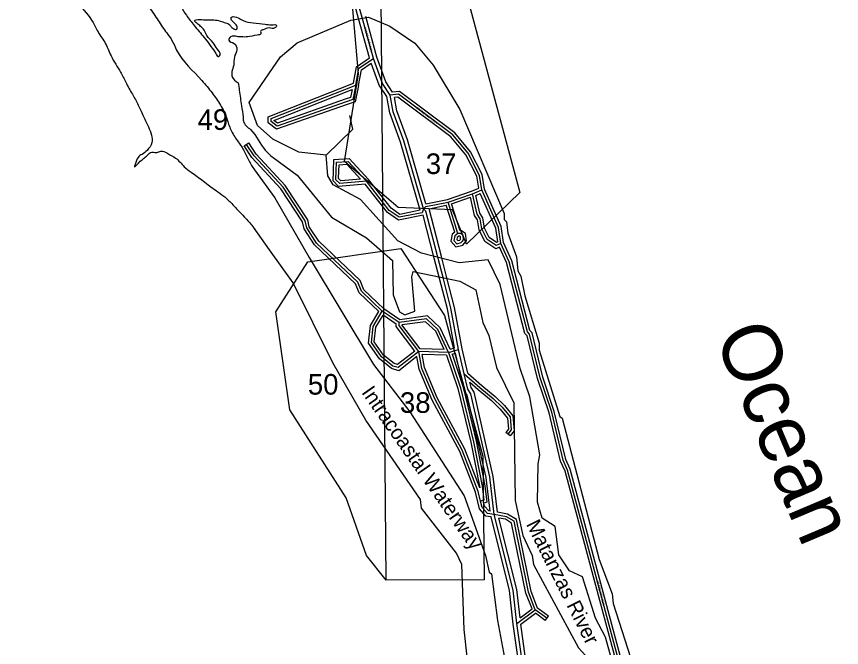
# Model space of a CAD drawing. Extents: x 418523 to 616617, y 1878279 to 2196743.
# Drawn here: x 580050 to 589052, y 1945579 to 1952469 of the extents above; entities that cross this region are included whole.
import ezdxf

# ---------------------------------------------------------------- set-up
doc = ezdxf.new("R2010")
doc.units = 0
for name, color, linetype in [('Level 1', 7, 'Continuous'), ('Level 2', 7, 'Continuous'), ('Level 22', 7, 'Continuous'), ('Level 23', 7, 'Continuous'), ('Level 31', 7, 'Continuous'), ('Level 32', 7, 'Continuous'), ('Level 34', 7, 'Continuous'), ('Level 41', 7, 'Continuous'), ('Level 5', 7, 'Continuous')]:
    doc.layers.add(name, color=color, linetype=linetype)

msp = doc.modelspace()

# ---------------------------------------------------------------- linework, layer by layer
at = {"layer": 'Level 1'}
for p, q in [((583783.32, 1951841.268), (583673.725, 1953080.577)), ((584084.561, 1946313.406), (584024.155, 1953094.932)), ((584978.725, 1952639.339), (585540.287, 1950545.948)), ((583628.14, 1950885.865), (583783.32, 1951841.268)), ((584216.085, 1950381.918), (583628.14, 1950885.865)), ((585540.287, 1950545.948), (584960.733, 1949981.454)), ((584808.553, 1950357.026), (584216.085, 1950381.918)), ((584960.733, 1949981.454), (584808.553, 1950357.026)), ((583227.98, 1949791.321), (584243.762, 1949934.781)), ((584243.762, 1949934.781), (584720.406, 1949204.859)), ((582880.76, 1949245.756), (583227.98, 1949791.321)), ((583031.27, 1948172.625), (582880.76, 1949245.756)), ((584720.406, 1949204.859), (585136.745, 1947667.412)), ((583648.853, 1947213.514), (583031.27, 1948172.625)), ((585136.745, 1947667.412), (585151.656, 1946316.305)), ((583869.772, 1946585.044), (583648.853, 1947213.514)), ((584084.561, 1946313.406), (583869.772, 1946585.044)), ((585151.656, 1946316.305), (584084.561, 1946313.406))]:
    msp.add_line(p, q, dxfattribs=at)
at = {"layer": 'Level 22'}
for p, q in [((583821.635, 1952458.265), (583679.461, 1952973.108)), ((583944.897, 1952011.098), (583821.635, 1952458.265)), ((584704.464, 1949619.351), (584647.421, 1949839.833)), ((584934.536, 1948568.326), (584873.45, 1948833.543))]:
    msp.add_line(p, q, dxfattribs=at)
for points in [[(584127.942, 1951610.726), (584044.685, 1951735.984), (583944.897, 1952011.098)], [(584492.551, 1950368.152), (584277.141, 1951110.416), (584160.921, 1951427.381), (584127.942, 1951610.726)], [(584647.421, 1949839.833), (584517.585, 1950343.012), (584492.551, 1950368.152)], [(584873.45, 1948833.543), (584790.813, 1949283.9), (584704.464, 1949619.351)], [(585262.442, 1947032.368), (585213.057, 1947440.841), (585006.192, 1948349.997), (584972.949, 1948399.881), (584934.536, 1948568.326)], [(585510.695, 1945839.853), (585469.48, 1946206.49), (585262.442, 1947032.368)], [(585949.573, 1943685.492), (585907.485, 1943763.393), (585807.883, 1943988.681), (585708.314, 1944397.248), (585667.589, 1944855.886), (585609.685, 1945130.914), (585510.695, 1945839.853)]]:
    msp.add_lwpolyline(points, dxfattribs=at)
at = {"layer": 'Level 23'}
for p, q in [((583783.078, 1952447.617), (583640.904, 1952962.46)), ((583901.549, 1952017.833), (583783.073, 1952447.635)), ((583983.04, 1952023.251), (583860.198, 1952468.895)), ((584608.69, 1949829.84), (584487.854, 1950298.14)), ((584686.154, 1949849.827), (584552.037, 1950369.59)), ((584743.19, 1949629.371), (584686.148, 1949849.852)), ((584665.725, 1949609.381), (584608.696, 1949829.814)), ((584895.556, 1948559.346), (584841.863, 1948792.466)), ((584974.4, 1948573.468), (584912.631, 1948841.645))]:
    msp.add_line(p, q, dxfattribs=at)
for points in [[(584154.38, 1951643.211), (584080.654, 1951754.132), (583983.04, 1952023.251)], [(584090.041, 1951595.485), (584008.718, 1951717.836), (583921.351, 1951958.704)], [(584454.858, 1950354.515), (584239.11, 1951097.942), (584122.169, 1951416.876), (584090.041, 1951595.485)], [(584518.029, 1950423.886), (584315.171, 1951122.89), (584199.674, 1951437.886), (584173.273, 1951584.661)], [(584829.499, 1948851.436), (584751.724, 1949275.294), (584665.725, 1949609.381)], [(584912.631, 1948841.645), (584829.903, 1949292.506), (584743.201, 1949629.323)], [(585217.889, 1947067.621), (585173.594, 1947433.984), (584968.823, 1948333.942), (584935.585, 1948383.818), (584895.536, 1948559.431)], [(585299.904, 1947055.782), (585252.52, 1947447.696), (585043.561, 1948366.051), (585010.313, 1948415.945), (584996.963, 1948474.489)], [(585471.005, 1945834.851), (585430.03, 1946199.361), (585227.787, 1947006.111)], [(585543.942, 1945902.173), (585508.932, 1946213.619), (585313.784, 1946992.068)], [(585914.38, 1943666.478), (585871.541, 1943745.771), (585769.862, 1943975.757), (585668.736, 1944390.706), (585627.955, 1944849.975), (585570.258, 1945124.02), (585471.005, 1945834.851)], [(585984.765, 1943704.506), (585943.43, 1943781.014), (585845.904, 1944001.605), (585747.89, 1944403.789), (585707.221, 1944861.796), (585649.11, 1945137.808), (585552.001, 1945833.279)]]:
    msp.add_lwpolyline(points, dxfattribs=at)
at = {"layer": 'Level 31'}
for p, q in [((585026.274, 1950534.031), (585126.366, 1950575.293)), ((584759.396, 1950442.545), (585026.274, 1950534.031)), ((584867.323, 1950100.87), (584759.396, 1950442.545)), ((584223.748, 1949126.454), (584040.787, 1949251.907)), ((584765.113, 1948800.297), (584439.994, 1948809.293)), ((584765.113, 1948800.297), (584873.45, 1948833.543)), ((585510.695, 1945839.853), (585711.031, 1945989.656)), ((585835.967, 1945897.777), (585711.031, 1945989.656))]:
    msp.add_line(p, q, dxfattribs=at)
for points in [[(583752.88, 1951719.829), (583786.576, 1951903.041), (583944.897, 1952011.098)], [(583647.747, 1951536.031), (582893.495, 1951270.97), (582826.92, 1951321.286), (582826.986, 1951354.378), (583752.88, 1951719.829)], [(583752.88, 1951719.829), (583719.233, 1951561.345), (583647.747, 1951536.031)], [(585126.366, 1950575.293), (585101.589, 1950733.892), (584976.96, 1950975.96), (584810.662, 1951176.288), (584219.395, 1951618.911), (584127.942, 1951610.726)], [(584040.787, 1949251.907), (583815.779, 1949468.72), (583774.381, 1949568.805), (583324.993, 1949994.796), (583216.735, 1950161.562), (583200.374, 1950236.871), (582959.164, 1950603.908), (582642.98, 1950946.368), (582559.728, 1951071.63)], [(583538.635, 1950782.219), (583542.95, 1950878.032), (583668.061, 1950886.149), (583867.977, 1950669.021)], [(583867.977, 1950669.021), (583576.147, 1950644.505), (583534.319, 1950686.406), (583538.635, 1950782.219)], [(584492.551, 1950368.152), (584475.96, 1950326.365), (584225.67, 1950276.67), (584117.55, 1950352.157), (583867.977, 1950669.021)], [(585333.845, 1949991.601), (585309.097, 1950166.564), (585126.366, 1950575.293)], [(585333.845, 1949991.601), (585283.949, 1949966.606), (585184.062, 1950033.346), (585125.866, 1950150.189), (585109.247, 1950258.588), (585076.006, 1950308.836), (585026.274, 1950534.031)], [(584492.551, 1950368.152), (584517.682, 1950393.195), (584759.396, 1950442.545)], [(584867.323, 1950100.87), (584831.075, 1950073.666), (584821.771, 1950023.865), (584853.77, 1949988.165), (584903.64, 1949999.705), (584915.416, 1950014.228)], [(584915.416, 1950014.228), (584927.192, 1950028.751), (584921.896, 1950081.491), (584895.895, 1950099.359), (584867.323, 1950100.87)], [(587821.277, 1941626.271), (587805.071, 1941792.852), (587688.759, 1942093.077), (587672.461, 1942209.838), (587647.404, 1942226.612), (587356.867, 1943102.453), (587356.975, 1943161), (587041.715, 1944053.254), (587041.824, 1944111.801), (587008.558, 1944153.32), (586933.829, 1944437.105), (586801.113, 1944787.184), (586801.223, 1944845.731), (586776.168, 1944862.506), (586063.535, 1947514.486), (586013.89, 1947622.947), (585889.466, 1948148.292), (585765.078, 1948523.815), (585649.139, 1948998.962), (585624.103, 1949024.102), (585425.221, 1949791.419), (585333.845, 1949991.601)], [(584439.994, 1948809.293), (584214.852, 1948634.455), (584156.462, 1948651.296), (584031.555, 1948751.545), (583923.275, 1948910.308), (583940.445, 1949085.189), (584040.787, 1949251.907)], [(584439.994, 1948809.293), (584223.682, 1949092.998), (584223.748, 1949126.454)], [(584765.113, 1948800.297), (584648.751, 1949050.713), (584523.877, 1949167.687), (584223.748, 1949126.454)], [(585113.161, 1947175.935), (585087.965, 1947282.532), (584913.557, 1947733.065), (584614.261, 1948292.211), (584472.976, 1948625.951), (584439.994, 1948809.293)], [(584765.113, 1948800.297), (584893.28, 1948414.581), (585036.936, 1947826.285), (585131.578, 1947340.994), (585150.336, 1947188.226), (585113.161, 1947175.935)], [(584934.536, 1948568.326), (585107.295, 1948418.531), (585252.485, 1948296.793), (585351.052, 1948202.055), (585434.992, 1948095.707), (585448.058, 1947954.586), (585412.724, 1947908.108)], [(585262.442, 1947032.368), (585187.521, 1947040.877), (585129.224, 1947107.537), (585113.161, 1947175.935)], [(585711.031, 1945989.656), (585636.14, 1946181.441), (585479.172, 1946957.041), (585395.757, 1947007.021), (585262.442, 1947032.368)]]:
    msp.add_lwpolyline(points, dxfattribs=at)
at = {"layer": 'Level 32'}
for p, q in [((582534.743, 1951055.024), (582584.713, 1951088.236)), ((584751.499, 1950471.551), (585015.684, 1950562.114)), ((585015.684, 1950562.114), (585093.077, 1950594.019)), ((584518.029, 1950423.886), (584751.499, 1950471.551)), ((584796.824, 1950423.66), (585004.225, 1950494.757)), ((585061.003, 1950515.896), (585110.869, 1950536.454)), ((584552.037, 1950369.59), (584738.928, 1950407.746)), ((584832.313, 1950112.104), (584738.927, 1950407.745)), ((584889.669, 1950129.731), (584796.824, 1950423.66)), ((584193.718, 1949110.669), (584050.076, 1949209.161)), ((584231.152, 1949157.752), (584059.809, 1949275.239)), ((584455.158, 1948838.885), (584255.648, 1949100.553)), ((584781.304, 1948836.646), (584829.499, 1948851.436)), ((584717.474, 1948831.627), (584455.157, 1948838.886)), ((584743.273, 1948770.888), (584476.055, 1948778.282)), ((584803.263, 1948780.622), (584841.863, 1948792.466)), ((585436.606, 1947889.951), (585388.841, 1947926.264)), ((585543.941, 1945902.173), (585674.782, 1946000.009)), ((585853.741, 1945921.946), (585735.814, 1946008.67)), ((585552.001, 1945833.279), (585711.182, 1945952.306)), ((585818.195, 1945873.609), (585711.181, 1945952.306)), ((585818.195, 1945873.609), (585853.741, 1945921.946))]:
    msp.add_line(p, q, dxfattribs=at)
for points in [[(583726.385, 1951741.624), (583759.334, 1951920.77), (583901.549, 1952017.833)], [(583782.313, 1951713.998), (583813.82, 1951885.313), (583921.35, 1951958.704)], [(583657.694, 1951507.726), (582888.251, 1951237.328), (582796.89, 1951306.378), (582797.026, 1951374.806), (583726.386, 1951741.625)], [(583637.733, 1951564.31), (582898.739, 1951304.611), (582858.9, 1951334.722), (583711.933, 1951671.413)], [(583711.934, 1951671.413), (583693.376, 1951584.015), (583637.733, 1951564.31)], [(583782.312, 1951713.998), (583745.09, 1951538.674), (583657.762, 1951507.751)], [(585155.39, 1950583.881), (585130.481, 1950743.313), (585002.135, 1950992.602), (584831.48, 1951198.18), (584228.17, 1951649.816), (584154.38, 1951643.211)], [(585093.077, 1950594.019), (585072.696, 1950724.471), (584951.786, 1950959.316), (584789.845, 1951154.397), (584210.62, 1951588.005), (584173.273, 1951584.661)], [(584002.755, 1949246.892), (583790.451, 1949451.464), (583749.103, 1949551.43), (583301.769, 1949975.475), (583188.585, 1950149.831), (583172.241, 1950225.053), (582935.448, 1950585.37), (582619.318, 1950927.773), (582534.743, 1951055.024)], [(584059.81, 1949275.239), (583841.106, 1949485.976), (583799.66, 1949586.18), (583348.217, 1950014.119), (583244.887, 1950173.295), (583228.506, 1950248.687), (582982.88, 1950622.446), (582666.643, 1950964.964), (582584.713, 1951088.236)], [(583508.664, 1950783.57), (583514.19, 1950906.231), (583680.423, 1950917.015), (583890.83, 1950688.491)], [(583568.605, 1950780.868), (583571.711, 1950849.834), (583655.7, 1950855.283), (583804.397, 1950693.785)], [(583854.401, 1950637.774), (583564.765, 1950613.442), (583503.755, 1950674.561), (583508.664, 1950783.569)], [(583804.396, 1950693.785), (583587.529, 1950675.567), (583564.884, 1950698.253), (583568.605, 1950780.869)], [(584454.858, 1950354.515), (584454.101, 1950352.611), (584232.365, 1950308.586), (584138.367, 1950374.211), (583890.83, 1950688.491)], [(584487.854, 1950298.14), (584218.977, 1950244.754), (584096.732, 1950330.102), (583854.401, 1950637.774)], [(585362.941, 1950000.104), (585338.21, 1950174.95), (585155.39, 1950583.881)], [(585319.471, 1949950.845), (585281.787, 1949931.969), (585160.764, 1950012.831), (585096.923, 1950141.01), (585080.592, 1950247.531), (585047.912, 1950296.928), (585004.225, 1950494.757)], [(585301.119, 1950008.76), (585286.11, 1950001.242), (585207.36, 1950053.86), (585154.81, 1950159.368), (585137.902, 1950269.646), (585104.1, 1950320.744), (585061.003, 1950515.896)], [(585301.119, 1950008.76), (585279.985, 1950158.177), (585110.868, 1950536.454)], [(584832.313, 1950112.104), (584803.728, 1950090.653), (584789.566, 1950014.846), (584843.263, 1949954.94), (584920.45, 1949972.801), (584938.719, 1949995.332)], [(584938.719, 1949995.332), (584958.277, 1950019.453), (584950.356, 1950098.334), (584905.92, 1950128.871), (584889.669, 1950129.73)], [(584876.619, 1950070.335), (584858.421, 1950056.68), (584853.975, 1950032.883), (584864.277, 1950021.39), (584886.832, 1950026.609), (584892.114, 1950033.123)], [(584892.114, 1950033.123), (584896.107, 1950038.048), (584893.436, 1950064.646), (584885.87, 1950069.846), (584876.619, 1950070.335)], [(587790.5, 1941632.806), (587775.61, 1941785.851), (587659.528, 1942085.484), (587644.606, 1942192.382), (587622.168, 1942207.405), (587326.858, 1943097.634), (587326.965, 1943155.883), (587011.705, 1944048.137), (587011.804, 1944101.289), (586981.167, 1944139.526), (586905.219, 1944427.943), (586771.103, 1944781.715), (586771.193, 1944829.734), (586750.119, 1944843.843), (586035.214, 1947504.28), (585985.38, 1947613.153), (585860.575, 1948140.103), (585736.22, 1948515.529), (585621.976, 1948983.722), (585597.104, 1949008.698), (585396.839, 1949781.35), (585319.471, 1949950.845)], [(587850.121, 1941639.611), (587834.532, 1941799.852), (587717.99, 1942100.67), (587700.316, 1942227.294), (587672.64, 1942245.821), (587386.876, 1943107.271), (587386.985, 1943166.117), (587071.725, 1944058.371), (587071.844, 1944122.313), (587035.949, 1944167.112), (586962.44, 1944446.267), (586831.123, 1944792.652), (586831.253, 1944861.728), (586802.217, 1944881.169), (586091.858, 1947524.692), (586042.4, 1947632.742), (585918.357, 1948156.482), (585793.936, 1948532.101), (585676.3, 1949014.203), (585651.102, 1949039.506), (585453.603, 1949801.487), (585362.941, 1950000.104)], [(584419.245, 1948755.195), (584221.2, 1948601.4), (584142.372, 1948624.136), (584009.29, 1948730.946), (583892.355, 1948902.401), (583911.25, 1949094.859), (584002.755, 1949246.892)], [(584398.108, 1948814.749), (584208.504, 1948667.51), (584170.551, 1948678.456), (584053.82, 1948772.143), (583954.197, 1948918.215), (583969.64, 1949075.519), (584050.076, 1949209.161)], [(584781.303, 1948836.646), (584673.506, 1949068.631), (584533.955, 1949199.354), (584231.152, 1949157.753)], [(584717.474, 1948831.627), (584623.996, 1949032.796), (584513.8, 1949136.021), (584255.648, 1949100.553)], [(584398.108, 1948814.749), (584193.662, 1949082.892), (584193.718, 1949110.669)], [(585083.955, 1947169.076), (585059.242, 1947273.624), (584886.242, 1947720.525), (584587.167, 1948279.256), (584444.044, 1948617.341), (584419.245, 1948755.195)], [(585104.576, 1947322.723), (584940.872, 1947745.606), (584641.355, 1948305.164), (584501.91, 1948634.561), (584476.055, 1948778.282)], [(584743.272, 1948770.889), (584864.425, 1948406.279), (585007.625, 1947819.851), (585104.576, 1947322.723)], [(584803.264, 1948780.622), (584922.135, 1948422.883), (585066.247, 1947832.717), (585161.226, 1947345.7), (585183.111, 1947167.466), (585148.644, 1947156.067)], [(584974.4, 1948573.468), (585126.76, 1948441.361), (585272.54, 1948319.127), (585373.325, 1948222.257), (585464.045, 1948107.321), (585479.006, 1947945.726), (585436.606, 1947889.951)], [(584996.963, 1948474.489), (585087.83, 1948395.701), (585232.431, 1948274.458), (585328.779, 1948181.851), (585405.939, 1948084.095), (585417.109, 1947963.447), (585388.841, 1947926.264)], [(585227.787, 1947006.109), (585172.589, 1947012.38), (585101.725, 1947093.408), (585083.955, 1947169.076)], [(585217.889, 1947067.621), (585202.454, 1947069.375), (585156.722, 1947121.666), (585148.643, 1947156.068)], [(585735.814, 1946008.671), (585665.03, 1946189.936), (585505.95, 1946975.969), (585406.601, 1947035.496), (585299.904, 1947055.783)], [(585674.781, 1946000.009), (585607.251, 1946172.947), (585452.395, 1946938.111), (585384.914, 1946978.544), (585313.784, 1946992.068)]]:
    msp.add_lwpolyline(points, dxfattribs=at)
at = {"layer": 'Level 5'}
for points in [[(583114.06, 1952180.014), (583697.864, 1952429.483), (583889.625, 1952462.635), (584122.939, 1952362.333), (584397.845, 1952178.641), (584597.66, 1951936.666), (584888.91, 1951452.856), (585371.21, 1950318.591), (585371.142, 1950251.899), (585396.122, 1950226.859), (585412.665, 1950101.776), (585504.069, 1949843.251), (585520.581, 1949693.196), (585553.892, 1949634.816), (585595.315, 1949418.001), (585753.185, 1948900.989), (585753.095, 1948825.957), (585977.388, 1948100.461), (586002.398, 1948083.761), (586409.224, 1946541.106), (586550.55, 1946165.808), (586558.792, 1946057.436), (586816.375, 1945265.187)], [(583429.54, 1950954.216), (583129.466, 1950987.886), (582846.171, 1951129.927), (582679.607, 1951280.15), (582588.163, 1951530.336), (582930.5, 1952030.159), (583114.06, 1952180.014)], [(583429.54, 1950954.216), (583721.6, 1951237.354), (583688.417, 1951387.438)], [(582848.908, 1950928.654), (583112.51, 1950737.829), (583487.15, 1950278.931), (583870.397, 1950053.426), (584153.564, 1949803.042), (584161.519, 1949427.873), (584228.012, 1949244.409), (584286.333, 1949210.999), (584394.734, 1949252.581), (584361.779, 1949627.749), (584378.518, 1949686.071), (584886.935, 1949577.181), (585061.899, 1949485.28), (585136.534, 1949126.721), (585203.057, 1948984.938), (585286.062, 1948634.741), (585477.38, 1948251.042), (585492.915, 1947183.986), (585575.89, 1946800.418), (585675.695, 1946583.573), (585692.246, 1946483.501), (586183.144, 1945574.321), (586258.066, 1945490.86), (586274.579, 1945340.806)], [(586556.649, 1944048.377), (586690.554, 1944540.06), (586682.639, 1944940.229), (586475.036, 1945690.706), (586366.862, 1945899.241), (586225.634, 1946349.571), (586083.981, 1946416.391), (585967.468, 1946591.585), (585926.113, 1946900.062), (585784.49, 1946991.923), (585734.667, 1947167.057), (585743.422, 1947583.837), (585760.23, 1947683.88), (585652.501, 1948317.535), (585544.485, 1948626.111), (585328.72, 1949543.342), (585195.595, 1949810.268), (584878.792, 1949777.246), (584470.446, 1949886.046), (584212.151, 1950019.728), (583804.161, 1950470.306), (583504.215, 1950629.029), (583445.953, 1950729.131), (583429.54, 1950954.216)], [(582646.664, 1950793.197), (582870.5, 1950487.992), (583244.943, 1949837.338), (583943.956, 1948669.494), (584343.548, 1948152.214), (584934.457, 1947234.595), (585167.189, 1946584.101), (585208.672, 1946400.666), (585233.652, 1946383.956), (585299.79, 1945875.374), (585374.396, 1945466.795), (585440.89, 1945266.661), (585473.746, 1944816.46), (585622.83, 1943907.639), (585730.678, 1943415.688), (585814.01, 1943390.587)], [(582811.557, 1949921.188), (582634.153, 1950168.278)], [(585355.356, 1943224.351), (585330.642, 1943516.158), (585239.365, 1943916.397), (585206.085, 1943974.788), (585164.789, 1944333.276), (585090.124, 1944658.494), (585057.228, 1945083.684), (584965.921, 1945475.593), (584932.897, 1945775.73), (584908.637, 1946484.357), (584850.405, 1946609.47), (584467.494, 1947101.699), (584459.252, 1947193.401), (583859.954, 1948061.039), (583502.141, 1948686.652), (583069.595, 1949562.431), (582811.557, 1949921.188)]]:
    msp.add_lwpolyline(points, dxfattribs=at)
for points in [[(578832.987, 1954953.315), (578882.437, 1954931.675), (578939.612, 1954889.94), (579024.603, 1954832.748), (579087.96, 1954777.102), (579148.226, 1954726.093), (579180.677, 1954681.267), (579197.675, 1954653.444), (579246.46, 1954609.191), (579291.273, 1954550.454), (579329.906, 1954491.716), (579399.444, 1954425.25), (579445.802, 1954351.055), (579479.799, 1954295.409), (579490.616, 1954256.765), (579492.161, 1954232.034), (579515.34, 1954196.482), (579530.793, 1954164.022), (579540.065, 1954157.839), (579555.518, 1954154.747), (579563.244, 1954136.199), (579572.516, 1954123.833), (579581.788, 1954106.83), (579604.967, 1954082.098), (579609.603, 1954066.641), (579612.693, 1954049.638), (579612.693, 1954026.452), (579629.692, 1953998.629), (579671.414, 1953955.348), (579685.322, 1953946.074), (579702.32, 1953947.62), (579725.499, 1953924.434), (579748.679, 1953899.702), (579762.586, 1953887.336), (579785.766, 1953879.608), (579818.217, 1953850.239), (579911.82, 1953730.609), (580010.718, 1953599.222), (580081.801, 1953503.387), (580163.702, 1953423.009), (580216.242, 1953375.091), (580262.6, 1953297.805), (580380.042, 1953129.32), (580443.399, 1953027.302), (580609.824, 1952776.246), (580722.63, 1952612.398), (580886.43, 1952402.179), (580929.698, 1952317.164), (581013.144, 1952187.323), (581082.126, 1952038.491), (581185.66, 1951862.278), (581241.29, 1951752.531), (581313.919, 1951619.598), (581378.821, 1951502.123), (581420.544, 1951410.925)], [(580548.073, 1953786.776), (580668.205, 1953648.584), (580854.41, 1953423.271), (581025.598, 1953191.95), (581184.772, 1952984.663), (581319.921, 1952813.425), (581458.072, 1952624.162), (581560.184, 1952479.962), (581653.287, 1952338.766), (581746.389, 1952206.583), (581797.445, 1952101.437), (582073.035, 1951769.552), (582184.157, 1951634.364), (582274.256, 1951502.181), (582343.331, 1951354.977), (582388.381, 1951231.806), (582460.46, 1951111.639), (582526.532, 1951012.501), (582583.595, 1950895.339), (582646.664, 1950793.197)], [(581727.866, 1952938.256), (581775.205, 1952783.737), (581790.441, 1952687.216), (581841.226, 1952580.536), (581903.861, 1952482.323), (581986.811, 1952372.256), (582095.153, 1952241.87), (582223.809, 1952063.223), (582257.665, 1952032.743), (582271.208, 1952049.677), (582240.737, 1952114.023), (582196.723, 1952181.757), (582125.624, 1952263.037), (582098.538, 1952320.61), (582057.91, 1952361.25), (582017.282, 1952395.117), (581993.582, 1952422.21), (582010.51, 1952432.37), (582091.767, 1952432.37), (582203.494, 1952432.37), (582271.208, 1952418.824), (582332.15, 1952398.504), (582376.164, 1952378.184), (582399.864, 1952347.703), (582420.178, 1952334.157), (582454.035, 1952330.77), (582457.421, 1952354.477), (582430.335, 1952395.117), (582403.25, 1952422.21), (582393.093, 1952456.077), (582399.864, 1952462.85), (582467.578, 1952452.69), (582521.749, 1952425.597), (582633.476, 1952398.504), (582762.133, 1952384.957), (582833.232, 1952378.184), (582887.403, 1952371.41), (582870.474, 1952344.317), (582806.146, 1952344.317), (582741.818, 1952323.997), (582714.733, 1952310.45), (582714.733, 1952279.97), (582677.49, 1952266.423), (582572.534, 1952246.103), (582501.435, 1952246.103), (582457.421, 1952249.49), (582386.321, 1952246.103), (582366.007, 1952208.85), (582423.564, 1952174.983), (582454.035, 1952107.25), (582426.95, 1952025.97), (582420.178, 1951937.916), (582399.864, 1951863.41), (582403.25, 1951809.223), (582467.578, 1951744.876)], [(582467.578, 1951744.876), (582481.121, 1951663.596), (582504.82, 1951494.263), (582521.749, 1951368.956), (582525.135, 1951324.929), (582603.005, 1951233.489), (582764.828, 1951008.084), (582848.908, 1950928.654)], [(581420.544, 1951410.925), (581459.176, 1951329.001), (581497.808, 1951243.986), (581526.817, 1951150.361), (581526.817, 1951091.623), (581474.278, 1951006.608), (581420.192, 1950963.328), (581397.013, 1950950.962), (581359.926, 1950895.316), (581338.292, 1950828.849), (581400.104, 1950889.133), (581437.191, 1950918.501), (581478.913, 1950955.599), (581526.817, 1950988.059), (581560.814, 1950983.422), (581644.259, 1950998.879), (581702.98, 1950971.056), (581784.88, 1950923.139), (581834.33, 1950878.313), (581880.688, 1950828.849), (581954.862, 1950770.112), (582089.302, 1950671.185), (582226.833, 1950567.621), (582311.824, 1950507.338), (582399.905, 1950425.414), (582483.351, 1950334.216), (582552.889, 1950263.113), (582636.334, 1950165.732)]]:
    msp.add_spline(points, degree=3, dxfattribs=at)

# ---------------------------------------------------------------- texts
at = {"layer": 'Level 2'}
for s, p in [('49', (582025.299, 1951230.486)), ('37', (584515.694, 1950748.765)), ('50', (583228.469, 1948340.091)), ('38', (584233.485, 1948140.757))]:
    msp.add_text(s, height=225, dxfattribs=at).set_placement(p)
at = {"layer": 'Level 34'}
for rotation, p in [(285.41035, (583837.926, 1952352.132)), (323.1813861, (584407.248, 1951462.668)), (285.0404806, (586375.27, 1946306.236))]:
    msp.add_text('STATE HWY A1A', height=25, rotation=rotation, dxfattribs=at).set_placement(p)
at = {"layer": 'Level 41'}
for s, height, rotation, p in [('Ocean', 640, 292.8997, (587658.078, 1948977.279)), ('Intracoastal Waterway', 160, 304.9374139, (583808.196, 1948363.997)), ('Matanzas River', 160, 296.5537834, (585606.725, 1946924.948))]:
    msp.add_text(s, height=height, rotation=rotation, dxfattribs=at).set_placement(p)

doc.saveas('drawing.dxf')
